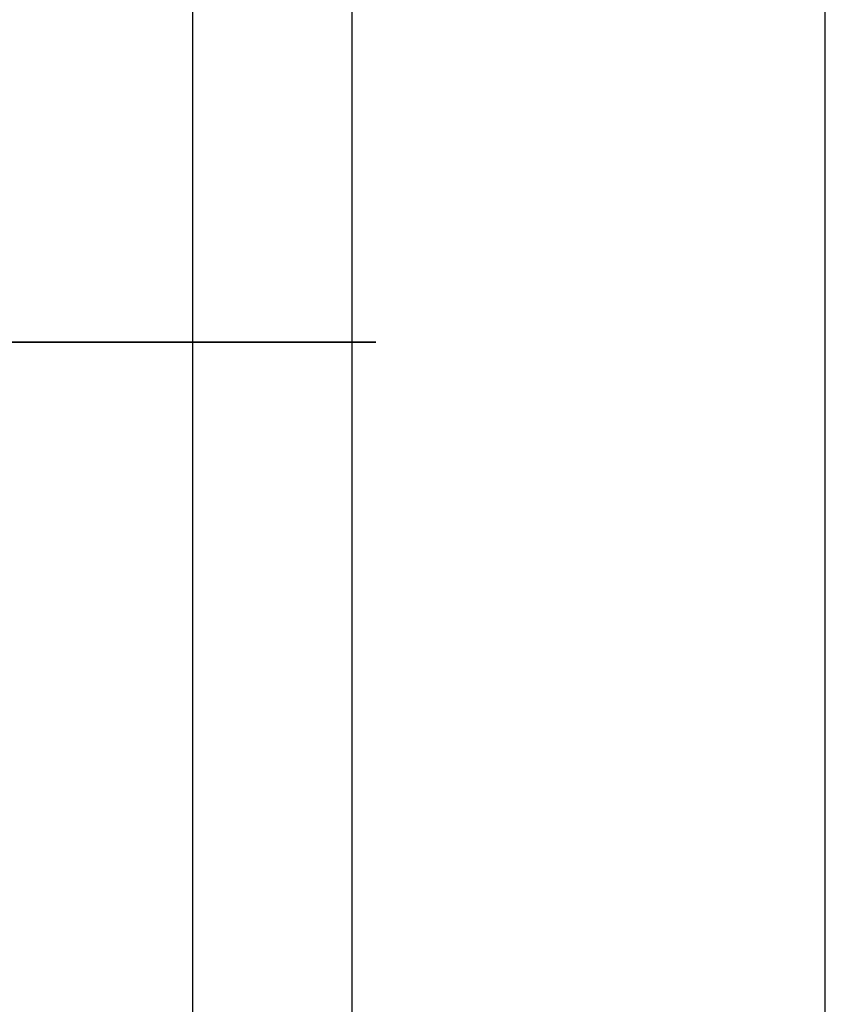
# Model space of a CAD drawing. Header units: millimetres. Extents: x -365 to 365, y 0 to 720.
# Tile 635 of 656: x 344.12 to 349.5, y 605.16 to 611.74. Entities that reach past the tile are written whole.
import ezdxf

# ---------------------------------------------------------------- set-up
doc = ezdxf.new("R2010")
doc.units = ezdxf.units.MM
doc.header["$MEASUREMENT"] = 0
doc.layers.add('IGES LEVEL 41', color=7, linetype='Continuous')
doc.layers.add('IGES LEVEL 44', color=7, linetype='Continuous')

msp = doc.modelspace()

# ---------------------------------------------------------------- linework, layer by layer
at = {"layer": 'IGES LEVEL 41', "color": 253}
for points in [[(349.5, 375.096, 319), (349.5, 500.048, 319), (349.5, 625, 319)], [(349.5, 375.096, -319), (349.5, 500.048, -319), (349.5, 625, -319)]]:
    msp.add_open_spline(points, degree=2, dxfattribs=at)
at = {"layer": 'IGES LEVEL 44', "color": 253, "extrusion": (0, 1, 0)}
msp.add_arc((-344, -338, 609.585), 2.5, 90, 360, dxfattribs=at)
at = {"layer": 'IGES LEVEL 44', "color": 253}
for points in [[(346.3416, 274.6584, -338.8756), (346.3416, 497, -338.8756), (346.3416, 719.3416, -338.8756)], [(345.2784, 275.7216, -335.8516), (345.2784, 497, -335.8516), (345.2784, 718.2784, -335.8516)]]:
    msp.add_open_spline(points, degree=2, dxfattribs=at)

doc.saveas('drawing.dxf')
